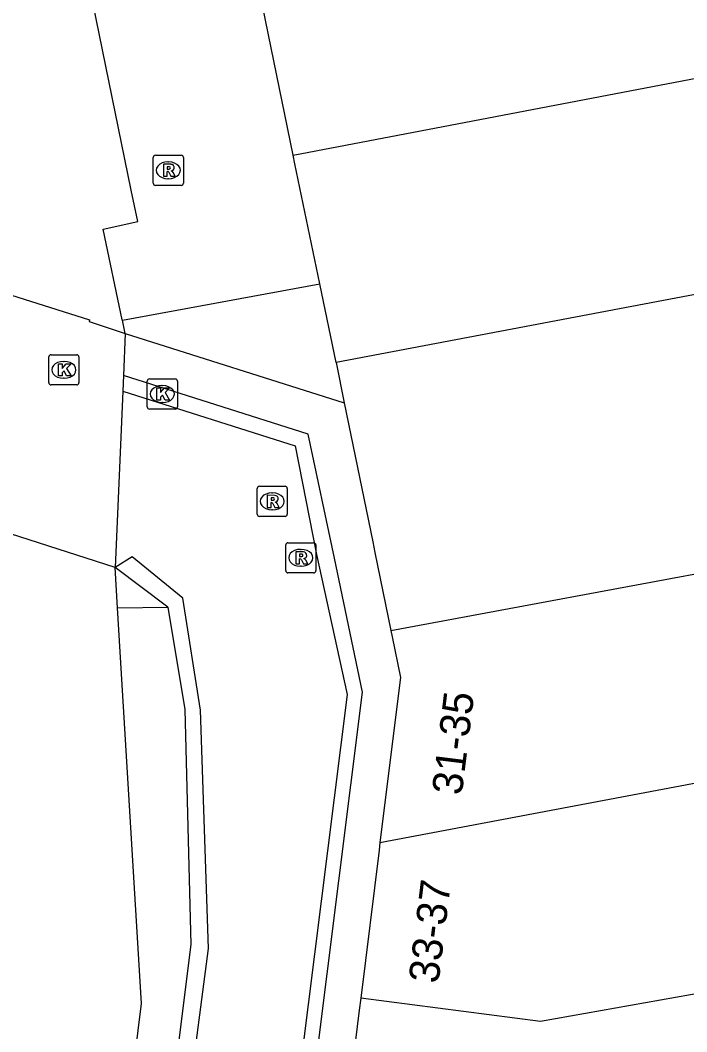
# Model space of a CAD drawing. Extents: x 161087 to 161922, y 382574 to 383873.
# Drawn here: x 161210.78 to 161232.89, y 383446.07 to 383479.64 of the extents above; entities that cross this region are included whole.
import ezdxf

# ---------------------------------------------------------------- set-up
doc = ezdxf.new("R2010")
doc.units = 0
for name, color, linetype in [('IMGEO_Hek', 7, 'Continuous'), ('IMGEO_Kolk', 7, 'Continuous'), ('IMGEO_Pand', 7, 'Continuous'), ('IMGEO_Pand_nummerreeks', 7, 'Continuous'), ('IMGEO_Rijbaan_lokaal_open', 7, 'Continuous'), ('IMGEO_Rioolput', 7, 'Continuous'), ('IMGEO_Voetpad_open', 7, 'Continuous')]:
    doc.layers.add(name, color=color, linetype=linetype)

msp = doc.modelspace()

# ---------------------------------------------------------------- linework, layer by layer
at = {"layer": 'IMGEO_Hek'}
msp.add_lwpolyline([(161214.166, 383469.69), (161220.713, 383470.893)], dxfattribs=at)
at = {"layer": 'IMGEO_Kolk'}
for p, q in [((161211.725, 383467.611), (161211.725, 383468.463)), ((161211.8, 383468.537), (161212.652, 383468.537)), ((161212.726, 383468.463), (161212.726, 383467.611)), ((161212.213, 383468.317), (161212.238, 383468.317)), ((161212.652, 383467.537), (161211.8, 383467.537)), ((161212.236, 383467.757), (161212.211, 383467.757)), ((161214.99, 383466.808), (161214.99, 383467.66)), ((161215.065, 383467.734), (161215.917, 383467.734)), ((161215.478, 383467.514), (161215.503, 383467.514)), ((161215.991, 383467.66), (161215.991, 383466.808)), ((161215.501, 383466.954), (161215.476, 383466.954)), ((161215.917, 383466.734), (161215.065, 383466.734))]:
    msp.add_line(p, q, dxfattribs=at)
for points in [[(161211.725, 383467.611), (161211.725, 383468.463)], [(161211.8, 383468.537), (161212.652, 383468.537)], [(161212.726, 383468.463), (161212.726, 383467.611)], [(161212.046, 383468.237), (161212.169, 383468.237), (161212.169, 383468.086), (161212.299, 383468.237), (161212.463, 383468.237), (161212.317, 383468.086), (161212.47, 383467.837), (161212.318, 383467.837), (161212.233, 383468.001), (161212.169, 383467.934), (161212.169, 383467.837), (161212.046, 383467.837), (161212.046, 383468.237)], [(161212.652, 383467.537), (161211.8, 383467.537)], [(161214.99, 383466.808), (161214.99, 383467.66)], [(161215.065, 383467.734), (161215.917, 383467.734)], [(161215.991, 383467.66), (161215.991, 383466.808)], [(161215.311, 383467.434), (161215.434, 383467.434), (161215.434, 383467.283), (161215.564, 383467.434), (161215.728, 383467.434), (161215.582, 383467.283), (161215.735, 383467.034), (161215.583, 383467.034), (161215.498, 383467.198), (161215.434, 383467.131), (161215.434, 383467.034), (161215.311, 383467.034), (161215.311, 383467.434)], [(161215.917, 383466.734), (161215.065, 383466.734)]]:
    msp.add_lwpolyline(points, dxfattribs=at)
for centre, start, end in [((161211.802, 383468.461), 91.552, 178.448), ((161211.802, 383468.461), 91.552, 178.448), ((161212.65, 383468.461), 1.552, 88.448), ((161212.65, 383468.461), 1.552, 88.448), ((161211.802, 383467.613), 181.552, 268.448), ((161211.802, 383467.613), 181.552, 268.448), ((161212.65, 383467.613), 271.552, 358.448), ((161212.65, 383467.613), 271.552, 358.448), ((161215.067, 383467.658), 91.552, 178.448), ((161215.067, 383467.658), 91.552, 178.448), ((161215.915, 383467.658), 1.552, 88.448), ((161215.915, 383467.658), 1.552, 88.448), ((161215.067, 383466.81), 181.552, 268.448), ((161215.067, 383466.81), 181.552, 268.448), ((161215.915, 383466.81), 271.552, 358.448), ((161215.915, 383466.81), 271.552, 358.448)]:
    msp.add_arc(centre, 0.0765, start, end, dxfattribs=at)
for centre, major_axis, ratio, start_param, end_param in [((161212.212, 383468.037), (-0.387, 0.002), 0.722429, 4.712389, 7.853982), ((161212.237, 383468.037), (-0.39, 0.002), 0.717154, 1.570796, 4.712389), ((161215.477, 383467.234), (-0.387, 0.002), 0.722429, 4.712389, 7.853982), ((161215.502, 383467.234), (-0.39, 0.002), 0.717154, 1.570796, 4.712389)]:
    msp.add_ellipse(centre, major_axis=major_axis, ratio=ratio, start_param=start_param, end_param=end_param, dxfattribs=at)
at = {"layer": 'IMGEO_Pand'}
for points in [[(161214.261, 383469.242), (161214.166, 383469.69), (161214.164, 383469.701), (161213.528, 383472.708), (161214.675, 383472.963), (161214.462, 383474), (161210.873, 383491.554)], [(161198.85, 383489.324), (161199.46, 383486.099), (161198.521, 383474.298), (161213.08, 383469.692), (161213.064, 383469.644), (161214.261, 383469.242)], [(161219.827, 383475.162), (161218.461, 383481.859), (161218.435, 383481.985)], [(161219.827, 383475.162), (161239.444, 383478.911)], [(161221.257, 383468.279), (161220.713, 383470.893), (161219.887, 383474.867), (161219.827, 383475.162)], [(161240.871, 383472), (161221.257, 383468.279)], [(161213.926, 383461.478), (161201.577, 383465.452), (161201.539, 383465.355), (161191.383, 383468.603)], [(161221.257, 383468.279), (161221.529, 383466.945)], [(161221.529, 383466.945), (161222.471, 383462.329), (161222.543, 383461.979), (161223.071, 383459.389)], [(161223.071, 383459.389), (161242.705, 383463.034)], [(161214.008, 383460.138), (161213.926, 383461.478)], [(161209.991, 383408.128), (161214.803, 383447.013), (161214.008, 383460.138)], [(161223.071, 383459.389), (161223.115, 383459.174), (161223.388, 383457.827), (161222.713, 383452.35)], [(161222.713, 383452.35), (161244.036, 383456.376)], [(161222.713, 383452.35), (161222.682, 383452.1), (161222.073, 383447.187)], [(161245.455, 383449.516), (161228.037, 383446.412), (161222.073, 383447.187)], [(161222.073, 383447.187), (161222.024, 383446.788), (161221.031, 383438.652)]]:
    msp.add_lwpolyline(points, dxfattribs=at)
at = {"layer": 'IMGEO_Rijbaan_lokaal_open'}
for points in [[(161214.201, 383467.845), (161214.178, 383467.328)], [(161215.86, 383407.347), (161222.137, 383457.337), (161221.2, 383461.786), (161220.333, 383465.907), (161214.201, 383467.845)], [(161214.178, 383467.328), (161213.926, 383461.478)], [(161214.178, 383467.328), (161219.903, 383465.519), (161220.606, 383461.91), (161221.626, 383457.269), (161215.353, 383407.415)], [(161211.774, 383407.891), (161214.171, 383427.018), (161217.025, 383448.84), (161216.753, 383456.746), (161216.173, 383460.459), (161214.496, 383461.832), (161213.926, 383461.478)], [(161215.677, 383460.165), (161213.926, 383461.478)], [(161215.677, 383460.165), (161216.236, 383456.762), (161216.433, 383448.966), (161211.302, 383407.954)]]:
    msp.add_lwpolyline(points, dxfattribs=at)
at = {"layer": 'IMGEO_Rioolput'}
for p, q in [((161215.189, 383474.232), (161215.189, 383475.084)), ((161215.264, 383475.158), (161216.116, 383475.158)), ((161215.677, 383474.938), (161215.702, 383474.938)), ((161216.19, 383475.084), (161216.19, 383474.232)), ((161215.7, 383474.378), (161215.675, 383474.378)), ((161216.116, 383474.158), (161215.264, 383474.158)), ((161218.637, 383463.247), (161218.637, 383464.099)), ((161218.712, 383464.173), (161219.564, 383464.173)), ((161219.638, 383464.099), (161219.638, 383463.247)), ((161219.125, 383463.953), (161219.15, 383463.953)), ((161219.564, 383463.173), (161218.712, 383463.173)), ((161219.148, 383463.393), (161219.123, 383463.393)), ((161219.585, 383461.374), (161219.585, 383462.226)), ((161219.66, 383462.3), (161220.512, 383462.3)), ((161220.073, 383462.08), (161220.098, 383462.08)), ((161220.586, 383462.226), (161220.586, 383461.374)), ((161220.096, 383461.52), (161220.071, 383461.52)), ((161220.512, 383461.3), (161219.66, 383461.3))]:
    msp.add_line(p, q, dxfattribs=at)
for points in [[(161215.189, 383474.232), (161215.189, 383475.084)], [(161215.264, 383475.158), (161216.116, 383475.158)], [(161215.778, 383474.856), (161215.526, 383474.858), (161215.526, 383474.458)], [(161216.19, 383475.084), (161216.19, 383474.232)], [(161215.526, 383474.458), (161215.65, 383474.458), (161215.65, 383474.62), (161215.661, 383474.62)], [(161215.704, 383474.777), (161215.65, 383474.777), (161215.65, 383474.696)], [(161215.65, 383474.696), (161215.702, 383474.696)], [(161215.708, 383474.591), (161215.779, 383474.458), (161215.919, 383474.458), (161215.854, 383474.584)], [(161216.116, 383474.158), (161215.264, 383474.158)], [(161218.637, 383463.247), (161218.637, 383464.099)], [(161218.712, 383464.173), (161219.564, 383464.173)], [(161219.638, 383464.099), (161219.638, 383463.247)], [(161219.226, 383463.871), (161218.974, 383463.873), (161218.974, 383463.473)], [(161219.152, 383463.792), (161219.098, 383463.792), (161219.098, 383463.711)], [(161218.974, 383463.473), (161219.098, 383463.473), (161219.098, 383463.635), (161219.109, 383463.635)], [(161219.098, 383463.711), (161219.15, 383463.711)], [(161219.156, 383463.606), (161219.227, 383463.473), (161219.367, 383463.473), (161219.302, 383463.599)], [(161219.564, 383463.173), (161218.712, 383463.173)], [(161219.585, 383461.374), (161219.585, 383462.226)], [(161219.66, 383462.3), (161220.512, 383462.3)], [(161220.586, 383462.226), (161220.586, 383461.374)], [(161220.174, 383461.998), (161219.922, 383462), (161219.922, 383461.6)], [(161219.922, 383461.6), (161220.046, 383461.6), (161220.046, 383461.762), (161220.057, 383461.762)], [(161220.1, 383461.919), (161220.046, 383461.919), (161220.046, 383461.838)], [(161220.046, 383461.838), (161220.098, 383461.838)], [(161220.104, 383461.733), (161220.175, 383461.6), (161220.315, 383461.6), (161220.25, 383461.726)], [(161220.512, 383461.3), (161219.66, 383461.3)]]:
    msp.add_lwpolyline(points, dxfattribs=at)
for centre, radius, start, end in [((161215.266, 383475.082), 0.0765, 91.552, 178.448), ((161215.266, 383475.082), 0.0765, 91.552, 178.448), ((161215.777, 383474.746), 0.109, 350.3612, 89.416), ((161216.114, 383475.082), 0.0765, 1.552, 88.448), ((161216.114, 383475.082), 0.0765, 1.552, 88.448), ((161215.66, 383474.567), 0.0533, 26.0293, 88.6989), ((161215.686, 383474.885), 0.19, 274.7715, 282.9687), ((161215.71, 383474.681), 0.0964, 77.0061, 93.1865), ((161215.724, 383474.738), 0.0378, 276.6634, 79.6772), ((161215.775, 383474.746), 0.112, 277.5842, 350.9817), ((161215.759, 383474.531), 0.108, 29.5134, 73.7905), ((161215.266, 383474.234), 0.0765, 181.552, 268.448), ((161215.266, 383474.234), 0.0765, 181.552, 268.448), ((161216.114, 383474.234), 0.0765, 271.552, 358.448), ((161216.114, 383474.234), 0.0765, 271.552, 358.448), ((161218.714, 383464.097), 0.0765, 91.552, 178.448), ((161218.714, 383464.097), 0.0765, 91.552, 178.448), ((161219.562, 383464.097), 0.0765, 1.552, 88.448), ((161219.562, 383464.097), 0.0765, 1.552, 88.448), ((161219.158, 383463.696), 0.0964, 77.0061, 93.1865), ((161219.172, 383463.753), 0.0378, 276.6634, 79.6772), ((161219.225, 383463.761), 0.109, 350.3612, 89.416), ((161219.108, 383463.582), 0.0533, 26.0293, 88.6989), ((161219.134, 383463.9), 0.19, 274.7715, 282.9687), ((161219.223, 383463.761), 0.112, 277.5842, 350.9817), ((161219.207, 383463.546), 0.108, 29.5134, 73.7905), ((161218.714, 383463.249), 0.0765, 181.552, 268.448), ((161218.714, 383463.249), 0.0765, 181.552, 268.448), ((161219.562, 383463.249), 0.0765, 271.552, 358.448), ((161219.562, 383463.249), 0.0765, 271.552, 358.448), ((161219.662, 383462.224), 0.0765, 91.552, 178.448), ((161219.662, 383462.224), 0.0765, 91.552, 178.448), ((161220.51, 383462.224), 0.0765, 1.552, 88.448), ((161220.51, 383462.224), 0.0765, 1.552, 88.448), ((161220.056, 383461.709), 0.0533, 26.0293, 88.6989), ((161220.082, 383462.027), 0.19, 274.7715, 282.9687), ((161220.106, 383461.823), 0.0964, 77.0061, 93.1865), ((161220.12, 383461.88), 0.0378, 276.6634, 79.6772), ((161220.173, 383461.888), 0.109, 350.3612, 89.416), ((161220.171, 383461.888), 0.112, 277.5842, 350.9817), ((161220.155, 383461.673), 0.108, 29.5134, 73.7905), ((161219.662, 383461.376), 0.0765, 181.552, 268.448), ((161219.662, 383461.376), 0.0765, 181.552, 268.448), ((161220.51, 383461.376), 0.0765, 271.552, 358.448), ((161220.51, 383461.376), 0.0765, 271.552, 358.448)]:
    msp.add_arc(centre, radius, start, end, dxfattribs=at)
for centre, major_axis, ratio, start_param, end_param in [((161215.676, 383474.658), (-0.387, 0.002), 0.722429, 4.712389, 7.853982), ((161215.701, 383474.658), (-0.39, 0.002), 0.717154, 1.570796, 4.712389), ((161219.124, 383463.673), (-0.387, 0.002), 0.722429, 4.712389, 7.853982), ((161219.149, 383463.673), (-0.39, 0.002), 0.717154, 1.570796, 4.712389), ((161220.072, 383461.8), (-0.387, 0.002), 0.722429, 4.712389, 7.853982), ((161220.097, 383461.8), (-0.39, 0.002), 0.717154, 1.570796, 4.712389)]:
    msp.add_ellipse(centre, major_axis=major_axis, ratio=ratio, start_param=start_param, end_param=end_param, dxfattribs=at)
at = {"layer": 'IMGEO_Voetpad_open'}
for points in [[(161214.261, 383469.242), (161214.201, 383467.845)], [(161214.261, 383469.242), (161221.529, 383466.945)], [(161214.008, 383460.138), (161215.677, 383460.165)]]:
    msp.add_lwpolyline(points, dxfattribs=at)

# ---------------------------------------------------------------- texts
at = {"layer": 'IMGEO_Pand_nummerreeks'}
for s, rotation, p in [('31-35', 82.9757, (161225.423, 383453.898)), ('33-37', 82.9356, (161224.65, 383447.652))]:
    msp.add_text(s, height=1, rotation=rotation, dxfattribs=at).set_placement(p)

doc.saveas('drawing.dxf')
